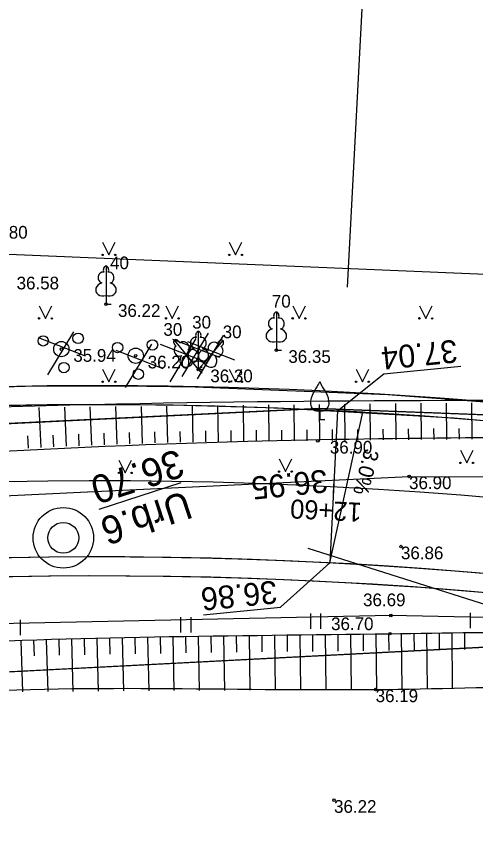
# Model space of a CAD drawing. Extents: x 469981 to 472086, y 246785 to 247785.
# Drawn here: x 470833.86 to 470851.96, y 247209.26 to 247241.9 of the extents above; entities that cross this region are included whole.
import ezdxf

# ---------------------------------------------------------------- set-up
doc = ezdxf.new("R2010")
doc.units = 0
for name, color, linetype in [('0_922', 7, 'Continuous'), ('0_Asfalta_mala', 7, 'Continuous'), ('0_Asfalta_Nomale', 7, 'Continuous'), ('0_Koki_certami', 7, 'Continuous'), ('0_Ruut_Braukt', 7, 'Continuous'), ('0_Ruut_nomale', 7, 'Continuous'), ('0_Urbumi5', 7, 'Continuous'), ('0_vertikals', 7, 'Continuous'), ('0_vertkals_cipari', 7, 'Continuous'), ('21', 7, 'Continuous'), ('5_patagas', 7, 'Continuous'), ('6_piketaza', 7, 'Continuous'), ('CELI_CMAL_####_####_#', 7, 'Continuous'), ('Default', 7, 'Continuous'), ('DREN_VADP_####_####_#', 7, 'Continuous'), ('RAMI_UZMR_####_####_#', 7, 'Continuous'), ('RELJ_AATZ_####_TKST_#', 7, 'Continuous'), ('RELJ_ELEM_####_####_#', 7, 'Continuous'), ('RELJ_NOGA_####_####_#', 7, 'Continuous'), ('RELJ_NOGL_####_####_#', 7, 'Continuous'), ('ROBZ_PROJ_####_####_#', 7, 'Continuous'), ('ROBZ_UZMR_####_####_#', 7, 'Continuous'), ('TERT_DIAM_####_TKST_#', 7, 'Continuous'), ('TERT_ELEM_####_####_#', 7, 'Continuous'), ('zogi', 7, 'Continuous')]:
    doc.layers.add(name, color=color, linetype=linetype)

# ---------------------------------------------------------------- blocks, each defined once
blk = doc.blocks.new('A$C03B17208')
at = {"layer": 'Default'}
blk.add_circle((1.418, 1.418), 0.723, dxfattribs=at)
at = {"layer": 'zogi'}
blk.add_circle((1.418, 1.418), 1.418, dxfattribs=at)

msp = doc.modelspace()

# ---------------------------------------------------------------- linework, layer by layer
at = {"layer": '0_922'}
msp.add_arc((470837.1, 247043.596), 180, 70.3373, 103.67202, dxfattribs=at)
at = {"layer": '0_Asfalta_mala'}
for radius in [183, 177]:
    msp.add_arc((470837.1, 247043.596), radius, 70.3373, 103.67202, dxfattribs=at)
at = {"layer": '0_Asfalta_Nomale'}
for radius, start in [(183.75, 79.82731), (176.25, 70.3373)]:
    msp.add_arc((470837.1, 247043.596), radius, start, 103.67202, dxfattribs=at)
at = {"layer": '0_Koki_certami'}
for p, q in [((470836.111, 247229.475), (470835.083, 247227.772)), ((470841.411, 247229.414), (470840.382, 247227.711)), ((470842.009, 247229.32), (470840.98, 247227.616)), ((470836.574, 247228.512), (470834.72, 247229.234)), ((470839.176, 247228.977), (470838.147, 247227.274)), ((470840.93, 247229.207), (470839.902, 247227.503)), ((470841.874, 247228.451), (470840.02, 247229.173)), ((470842.472, 247228.356), (470840.618, 247229.078)), ((470839.639, 247228.013), (470837.785, 247228.736)), ((470841.393, 247228.243), (470839.539, 247228.965))]:
    msp.add_line(p, q, dxfattribs=at)
at = {"layer": '0_Ruut_Braukt'}
for radius in [183, 177]:
    msp.add_arc((470837.1, 247043.596), radius, 70.3373, 103.67202, dxfattribs=at)
at = {"layer": '0_Ruut_nomale'}
for points in [[(470829.387, 247227.185), (470834.194, 247227.323), (470838.036, 247227.344), (470840.901, 247227.307), (470848.504, 247226.992), (470853.37, 247226.625), (470856.655, 247226.303), (470862.687, 247225.556), (470869.555, 247224.458)], [(470869.98, 247223.618), (470864.374, 247224.552), (470859.593, 247225.209), (470856.316, 247225.585), (470852.732, 247225.927), (470851.104, 247226.06), (470844.162, 247226.46), (470840.457, 247226.566), (470838.246, 247226.593), (470834.465, 247226.577), (470829.479, 247226.438)]]:
    msp.add_lwpolyline(points, dxfattribs=at)
for radius, start in [(177, 72.7764), (176.25, 72.74503)]:
    msp.add_arc((470837.1, 247043.596), radius, start, 103.67202, dxfattribs=at)
at = {"layer": '0_Urbumi5'}
msp.add_lwpolyline([(470840.342, 247223.521), (470837.104, 247222.461)], dxfattribs=at)
at = {"layer": '0_vertikals'}
for p, q in [((470848.346, 247227.807), (470851.378, 247228.112)), ((470846.522, 247226.354), (470848.346, 247227.807)), ((470846.213, 247220.362), (470844.268, 247218.614)), ((470841.236, 247218.31), (470844.268, 247218.614))]:
    msp.add_line(p, q, dxfattribs=at)
msp.add_lwpolyline([(470846.213, 247220.362), (470847.52, 247226.3), (470846.522, 247226.354)], close=True, dxfattribs=at)
at = {"layer": '21'}
msp.add_arc((470837.1, 247043.596), 180, 70.3373, 103.67202, dxfattribs=at)
at = {"layer": '5_patagas'}
msp.add_lwpolyline([(470846.918, 247231.234), (470847.963, 247251.207)], dxfattribs=at)
at = {"layer": '6_piketaza'}
msp.add_lwpolyline([(470846.354, 247223.108), (470846.38, 247223.607)], dxfattribs=at)
at = {"layer": 'CELI_CMAL_####_####_#'}
for points in [[(470678.613, 247193.526), (470707.455, 247200.791), (470732.512, 247206.741), (470762.073, 247213.437), (470788.208, 247218.626), (470817.367, 247222.191), (470831.408, 247222.915), (470849.341, 247223.769), (470861.754, 247223.708), (470867.949, 247223.336), (470870.754, 247224.045), (470872.402, 247225.837), (470874.431, 247230.012), (470874.14, 247233.92), (470872.817, 247237.597), (470871.759, 247240.057)], [(470881.196, 247215.092), (470867.979, 247217.363), (470861.696, 247218.004), (470848.617, 247218.285), (470830.624, 247217.903), (470817.243, 247216.917), (470789.541, 247213.218), (470761.584, 247207.361), (470733.919, 247200.757), (470708.074, 247194.55), (470680.531, 247188.015)]]:
    msp.add_lwpolyline(points, dxfattribs=at)
at = {"layer": 'DREN_VADP_####_####_#'}
msp.add_lwpolyline([(470845.346, 247220.939), (470990.896, 247174.789)], dxfattribs=at)
at = {"layer": 'RAMI_UZMR_####_####_#'}
msp.add_lwpolyline([(470560.64, 247175.144), (470793.366, 247232.231), (470822.25, 247233), (470855.497, 247231.608), (470869.75, 247235.5), (470872.288, 247238.827), (470875.523, 247240.24), (470882.387, 247236.327), (470885.36, 247235.904), (470900.348, 247222.872), (470947.872, 247208.875), (470978.25, 247197.629), (470994.287, 247200.731), (471010.572, 247199.465), (471044.448, 247201.846)], dxfattribs=at)
at = {"layer": 'RELJ_ELEM_####_####_#'}
for centre in [(470837.387, 247230.558), (470835.625, 247228.788), (470844.105, 247228.745), (470838.559, 247228.527), (470841.028, 247227.982), (470845.743, 247225.169), (470849.34, 247223.769), (470849.02, 247221.003), (470848.617, 247218.285), (470848.586, 247217.569), (470848.022, 247215.369), (470846.381, 247211.006)]:
    msp.add_circle(centre, 0.05, dxfattribs=at)
at = {"layer": 'RELJ_NOGA_####_####_#'}
for p, q in [((470834.83, 247224.909), (470834.753, 247226.485)), ((470835.829, 247224.957), (470835.76, 247226.496)), ((470836.828, 247225), (470836.766, 247226.507)), ((470837.827, 247225.039), (470837.774, 247226.519)), ((470838.826, 247225.072), (470838.782, 247226.53)), ((470839.826, 247225.101), (470839.789, 247226.541)), ((470840.826, 247225.124), (470840.797, 247226.552)), ((470841.826, 247225.143), (470841.803, 247226.563)), ((470842.825, 247225.155), (470842.811, 247226.574)), ((470843.825, 247225.164), (470843.813, 247226.585)), ((470844.825, 247225.173), (470844.813, 247226.596)), ((470845.825, 247225.182), (470845.812, 247226.607)), ((470846.825, 247225.191), (470846.812, 247226.618)), ((470847.825, 247225.2), (470847.812, 247226.629)), ((470848.825, 247225.21), (470848.812, 247226.641)), ((470849.825, 247225.219), (470849.812, 247226.652)), ((470850.825, 247225.228), (470850.812, 247226.663)), ((470851.825, 247225.237), (470851.812, 247226.674)), ((470835.329, 247224.934), (470835.307, 247225.401)), ((470836.328, 247224.979), (470836.309, 247225.436)), ((470837.327, 247225.02), (470837.31, 247225.468)), ((470838.327, 247225.056), (470838.312, 247225.496)), ((470839.326, 247225.087), (470839.314, 247225.522)), ((470840.326, 247225.113), (470840.316, 247225.543)), ((470841.326, 247225.134), (470841.318, 247225.561)), ((470842.325, 247225.15), (470842.32, 247225.575)), ((470843.325, 247225.16), (470843.322, 247225.586)), ((470844.325, 247225.169), (470844.322, 247225.596)), ((470845.325, 247225.178), (470845.321, 247225.605)), ((470846.325, 247225.187), (470846.321, 247225.615)), ((470847.325, 247225.196), (470847.321, 247225.624)), ((470848.325, 247225.205), (470848.321, 247225.634)), ((470849.325, 247225.214), (470849.321, 247225.644)), ((470850.325, 247225.223), (470850.321, 247225.653)), ((470851.325, 247225.232), (470851.321, 247225.663)), ((470834.33, 247224.884), (470834.306, 247225.363)), ((470847.527, 247217.553), (470847.536, 247216.897)), ((470847.527, 247217.553), (470847.536, 247216.897)), ((470848.027, 247217.561), (470848.059, 247215.369)), ((470848.027, 247217.561), (470848.059, 247215.369)), ((470848.527, 247217.568), (470848.536, 247216.91)), ((470848.527, 247217.568), (470848.536, 247216.91)), ((470849.026, 247217.575), (470849.056, 247215.378)), ((470849.026, 247217.575), (470849.056, 247215.378)), ((470849.526, 247217.582), (470849.535, 247216.922)), ((470849.526, 247217.582), (470849.535, 247216.922)), ((470850.026, 247217.588), (470850.051, 247215.386)), ((470850.026, 247217.588), (470850.051, 247215.386)), ((470850.526, 247217.593), (470850.532, 247216.932)), ((470850.526, 247217.593), (470850.532, 247216.932)), ((470851.026, 247217.597), (470851.044, 247215.394)), ((470851.026, 247217.597), (470851.044, 247215.394)), ((470851.526, 247217.601), (470851.53, 247216.94)), ((470851.526, 247217.601), (470851.53, 247216.94)), ((470834.029, 247217.29), (470834.092, 247215.27)), ((470834.029, 247217.29), (470834.092, 247215.27)), ((470834.529, 247217.305), (470834.547, 247216.697)), ((470834.529, 247217.305), (470834.547, 247216.697)), ((470835.029, 247217.32), (470835.087, 247215.283)), ((470835.029, 247217.32), (470835.087, 247215.283)), ((470835.529, 247217.334), (470835.545, 247216.72)), ((470835.529, 247217.334), (470835.545, 247216.72)), ((470836.029, 247217.347), (470836.082, 247215.293)), ((470836.029, 247217.347), (470836.082, 247215.293)), ((470836.528, 247217.359), (470836.543, 247216.741)), ((470836.528, 247217.359), (470836.543, 247216.741)), ((470837.028, 247217.371), (470837.079, 247215.303)), ((470837.028, 247217.371), (470837.079, 247215.303)), ((470837.528, 247217.383), (470837.542, 247216.76)), ((470837.528, 247217.383), (470837.542, 247216.76)), ((470838.028, 247217.394), (470838.073, 247215.31)), ((470838.028, 247217.394), (470838.073, 247215.31)), ((470838.528, 247217.405), (470838.541, 247216.778)), ((470838.528, 247217.405), (470838.541, 247216.778)), ((470839.028, 247217.415), (470839.071, 247215.317)), ((470839.028, 247217.415), (470839.071, 247215.317)), ((470839.528, 247217.425), (470839.54, 247216.794)), ((470839.528, 247217.425), (470839.54, 247216.794)), ((470840.028, 247217.434), (470840.066, 247215.323)), ((470840.028, 247217.434), (470840.066, 247215.323)), ((470840.527, 247217.444), (470840.539, 247216.808)), ((470840.527, 247217.444), (470840.539, 247216.808)), ((470841.027, 247217.453), (470841.064, 247215.328)), ((470841.027, 247217.453), (470841.064, 247215.328)), ((470841.527, 247217.461), (470841.538, 247216.822)), ((470841.527, 247217.461), (470841.538, 247216.822)), ((470842.027, 247217.47), (470842.062, 247215.333)), ((470842.027, 247217.47), (470842.062, 247215.333)), ((470842.527, 247217.478), (470842.538, 247216.835)), ((470842.527, 247217.478), (470842.538, 247216.835)), ((470843.027, 247217.486), (470843.06, 247215.338)), ((470843.027, 247217.486), (470843.06, 247215.338)), ((470843.527, 247217.493), (470843.537, 247216.848)), ((470843.527, 247217.493), (470843.537, 247216.848)), ((470844.027, 247217.501), (470844.06, 247215.343)), ((470844.027, 247217.501), (470844.06, 247215.343)), ((470844.527, 247217.509), (470844.537, 247216.86)), ((470844.527, 247217.509), (470844.537, 247216.86)), ((470845.027, 247217.516), (470845.059, 247215.349)), ((470845.027, 247217.516), (470845.059, 247215.349)), ((470845.527, 247217.523), (470845.537, 247216.872)), ((470845.527, 247217.523), (470845.537, 247216.872)), ((470846.027, 247217.531), (470846.059, 247215.355)), ((470846.027, 247217.531), (470846.059, 247215.355)), ((470846.527, 247217.538), (470846.536, 247216.884)), ((470846.527, 247217.538), (470846.536, 247216.884)), ((470847.027, 247217.546), (470847.059, 247215.361)), ((470847.027, 247217.546), (470847.059, 247215.361))]:
    msp.add_line(p, q, dxfattribs=at)
for points in [[(470606.183, 247176.676), (470630.141, 247182.622), (470654.6, 247188.654), (470677.992, 247194.648), (470707.339, 247201.373), (470732.104, 247207.628), (470762.069, 247214.507), (470787.98, 247219.522), (470817.319, 247223.525), (470842.975, 247225.157), (470861.302, 247225.322)], [(470443.762, 247118.331), (470443.88, 247120.814), (470444.471, 247122.233), (470445.96, 247123.747), (470447.74, 247124.344), (470466.701, 247130.323), (470490.205, 247137.037), (470509.522, 247142.633), (470536.42, 247149.583), (470558.637, 247154.955), (470585.403, 247162.504), (470607.875, 247168.231), (470633.412, 247175.414), (470656.062, 247180.759), (470680.788, 247187.471), (470708.074, 247193.923), (470734.191, 247200.317), (470761.697, 247206.456), (470789.773, 247212.754), (470817.257, 247216.179), (470830.019, 247217.144), (470848.586, 247217.569), (470861.752, 247217.476), (470881.066, 247214.264), (470905.336, 247205.96), (470932.738, 247196.11), (470958.906, 247187.141), (470978.102, 247181.086)]]:
    msp.add_spline(points, degree=3, dxfattribs=at)
at = {"layer": 'RELJ_NOGL_####_####_#'}
for points in [[(470606.139, 247178.172), (470629.32, 247183.824), (470654.592, 247190.289), (470677.819, 247195.89), (470706.841, 247202.594), (470731.579, 247208.797), (470762.066, 247216.088), (470787.493, 247220.75), (470816.99, 247225.543), (470831.338, 247226.448), (470860.897, 247226.774)], [(470444.636, 247118.184), (470444.802, 247120.028), (470444.991, 247120.926), (470445.558, 247121.73), (470446.408, 247122.251), (470448.872, 247122.621), (470466.486, 247128.526), (470490.665, 247135.792), (470509.603, 247140.94), (470537.55, 247147.945), (470558.966, 247153.542), (470586.086, 247160.934), (470607.922, 247166.842), (470634.241, 247173.648), (470681.28, 247185.658), (470708.292, 247192.117), (470734.878, 247198.699), (470761.457, 247204.922), (470790.498, 247211.068), (470817.148, 247213.701), (470830.618, 247215.209), (470848.022, 247215.369), (470862.099, 247215.472), (470880.883, 247212.412), (470904.425, 247203.826), (470932.21, 247193.701), (470958.298, 247186.024), (470977.689, 247180.167)]]:
    msp.add_spline(points, degree=3, dxfattribs=at)
at = {"layer": 'ROBZ_PROJ_####_####_#'}
for points in [[(470613.752, 247179.765), (470688.303, 247197.106), (470783.692, 247219.293), (470809.088, 247224.67), (470845.751, 247226.447), (470876.169, 247225.296), (470921.641, 247209.731), (470967.353, 247194.084), (470989.48, 247188.802), (471001.509, 247189.266), (471050.609, 247195.379), (471093.674, 247200.298), (471124.72, 247213.54), (471341.261, 247348.2), (471524.883, 247464.852)], [(471398.351, 247372.094), (471346.741, 247338.478), (471133.176, 247205.05), (471108.425, 247194.786), (471087.339, 247189.709), (471023.306, 247181.157), (470962.604, 247185.245), (470905.63, 247205.857), (470878.75, 247214.454), (470852.344, 247217.039), (470815.743, 247215.147), (470778.583, 247209.26), (470718.669, 247194.633), (470636.973, 247175.147), (470468.364, 247124.23), (470431.624, 247112.202), (470396.219, 247097.502), (470371.503, 247083.47), (470275.956, 246992.729), (470152.342, 246907.761), (470066.737, 246851.23)], [(470900.878, 247270.342), (470921.641, 247209.731), (470876.169, 247225.296), (470845.751, 247226.447), (470809.088, 247224.67), (470797.907, 247259.877)]]:
    msp.add_lwpolyline(points, dxfattribs=at)
at = {"layer": 'ROBZ_UZMR_####_####_#'}
msp.add_lwpolyline([(470722.834, 247152.788), (470718.669, 247194.633), (470778.583, 247209.26), (470815.743, 247215.147), (470852.344, 247217.039), (470878.75, 247214.454), (470905.63, 247205.857), (470962.604, 247185.245), (470963.67, 247151.03)], dxfattribs=at)
at = {"layer": 'TERT_ELEM_####_####_#'}
for p, q in [((470837.25, 247233), (470837.5, 247232.5)), ((470837.5, 247232.5), (470837.75, 247233)), ((470842.25, 247233), (470842.5, 247232.5)), ((470842.5, 247232.5), (470842.75, 247233)), ((470837.387, 247230.905), (470837.387, 247230.558)), ((470834.75, 247230.5), (470835, 247230)), ((470835, 247230), (470835.25, 247230.5)), ((470837.387, 247230.558), (470837.587, 247230.558)), ((470839.75, 247230.5), (470840, 247230)), ((470840, 247230), (470840.25, 247230.5)), ((470844.75, 247230.5), (470845, 247230)), ((470845, 247230), (470845.25, 247230.5)), ((470849.75, 247230.5), (470850, 247230)), ((470850, 247230), (470850.25, 247230.5)), ((470844.105, 247229.092), (470844.105, 247228.745)), ((470844.105, 247228.745), (470844.305, 247228.745)), ((470841.028, 247228.329), (470841.028, 247227.982)), ((470837.25, 247228), (470837.5, 247227.5)), ((470837.5, 247227.5), (470837.75, 247228)), ((470840.809, 247228.251), (470841.028, 247227.982)), ((470841.253, 247228.246), (470841.028, 247227.982)), ((470841.028, 247227.982), (470841.183, 247228.108)), ((470842.25, 247228), (470842.5, 247227.5)), ((470842.5, 247227.5), (470842.75, 247228)), ((470847.25, 247228), (470847.5, 247227.5)), ((470847.5, 247227.5), (470847.75, 247228)), ((470841.028, 247227.982), (470841.228, 247227.982)), ((470841.028, 247227.982), (470841.18, 247227.852)), ((470845.817, 247226.36), (470845.817, 247226.008)), ((470845.817, 247226.008), (470846.017, 247226.008)), ((470851.364, 247224.8), (470851.614, 247224.3)), ((470851.614, 247224.3), (470851.864, 247224.8)), ((470837.898, 247224.408), (470838.148, 247223.908)), ((470838.148, 247223.908), (470838.398, 247224.408)), ((470844.215, 247224.457), (470844.465, 247223.957)), ((470844.465, 247223.957), (470844.715, 247224.457)), ((470840.341, 247217.618), (470840.341, 247218.218)), ((470840.741, 247217.618), (470840.741, 247218.218)), ((470845.462, 247217.758), (470845.462, 247218.358)), ((470845.862, 247217.758), (470845.862, 247218.358)), ((470851.757, 247217.786), (470851.757, 247218.386)), ((470834.008, 247217.509), (470834.008, 247218.109))]:
    msp.add_line(p, q, dxfattribs=at)
for points in [[(470837.387, 247232.058), (470837.387, 247230.905)], [(470837.477, 247231.826), (470837.476, 247231.827)], [(470844.105, 247230.245), (470844.105, 247229.092)], [(470844.195, 247230.013), (470844.194, 247230.014)], [(470841.028, 247229.482), (470841.028, 247228.329)], [(470840.081, 247229.146), (470840.809, 247228.251)], [(470840.298, 247229.022), (470840.296, 247229.022)], [(470841.118, 247229.25), (470841.117, 247229.251)], [(470842, 247229.125), (470841.253, 247228.246)], [(470841.917, 247228.89), (470841.917, 247228.891)]]:
    msp.add_lwpolyline(points, dxfattribs=at)
for centre, radius in [((470837.25, 247232.5), 0.028), ((470837.75, 247232.5), 0.0263), ((470842.25, 247232.5), 0.028), ((470842.75, 247232.5), 0.0263), ((470834.75, 247230), 0.028), ((470835.25, 247230), 0.0263), ((470839.75, 247230), 0.028), ((470840.25, 247230), 0.0263), ((470844.75, 247230), 0.028), ((470845.25, 247230), 0.0263), ((470849.75, 247230), 0.028), ((470850.25, 247230), 0.0263), ((470834.911, 247229.112), 0.204), ((470836.286, 247229.213), 0.207), ((470835.625, 247228.788), 0.301), ((470837.845, 247228.851), 0.204), ((470839.22, 247228.952), 0.207), ((470838.559, 247228.527), 0.301), ((470835.728, 247228.06), 0.205), ((470838.662, 247227.799), 0.205), ((470837.25, 247227.5), 0.028), ((470837.75, 247227.5), 0.0263), ((470842.25, 247227.5), 0.028), ((470842.75, 247227.5), 0.0263), ((470847.25, 247227.5), 0.028), ((470847.75, 247227.5), 0.0263), ((470851.364, 247224.3), 0.028), ((470851.864, 247224.3), 0.0263), ((470837.898, 247223.908), 0.028), ((470838.398, 247223.908), 0.0263), ((470844.214, 247223.957), 0.028), ((470844.714, 247223.957), 0.0263)]:
    msp.add_circle(centre, radius, dxfattribs=at)
for centre, radius, start, end in [((470858.442, 247219.612), 14.88, 148.4844, 149.9901), ((470845.4, 247227.646), 0.439, 324.3837, 341.712), ((470846.235, 247227.646), 0.439, 198.288, 215.6163), ((470833.193, 247219.612), 14.88, 30.0099, 31.5156), ((470846.342, 247226.633), 0.89, 151.757, 179.9138), ((470845.293, 247226.633), 0.89, 0.0862, 28.243), ((470845.741, 247226.639), 0.29, 181.0782, 285.2823), ((470845.894, 247226.639), 0.29, 254.7177, 358.9218)]:
    msp.add_arc(centre, radius, start, end, dxfattribs=at)
for centre, major_axis, ratio, start_param, end_param in [((470837.387, 247231.908), (0, -0.15), 0.707107, 3.14537, 5.287485), ((470837.387, 247231.908), (0, -0.15), 0.707107, 0.995701, 3.137816), ((470837.259, 247231.613), (-0.039, -0.212), 0.861323, 3.141593, 6.283185), ((470837.515, 247231.613), (0.039, -0.212), 0.861323, 0, 3.141593), ((470837.297, 247231.151), (0.307, 0.095), 0.814445, 1.570796, 4.752015), ((470837.477, 247231.151), (-0.307, 0.095), 0.814445, 1.531171, 4.712389), ((470843.977, 247229.8), (-0.039, -0.212), 0.861323, 3.141593, 6.283185), ((470844.105, 247230.095), (0, -0.15), 0.707107, 3.14537, 5.287485), ((470844.105, 247230.095), (0, -0.15), 0.707107, 0.995701, 3.137816), ((470844.233, 247229.8), (0.039, -0.212), 0.861323, 0, 3.141593), ((470841.028, 247229.332), (0, -0.15), 0.707107, 3.14537, 5.287485), ((470841.028, 247229.332), (0, -0.15), 0.707107, 0.995701, 3.137816), ((470844.015, 247229.338), (0.307, 0.095), 0.814445, 1.570796, 4.752015), ((470844.195, 247229.338), (-0.307, 0.095), 0.814445, 1.531171, 4.712389), ((470840.176, 247229.03), (0.095, -0.116), 0.707107, 3.14537, 5.287485), ((470840.176, 247229.029), (0.095, -0.116), 0.707107, 0.995701, 3.137816), ((470840.462, 247228.882), (0.164, -0.14), 0.861323, 0, 3.141593), ((470840.9, 247229.037), (-0.039, -0.212), 0.861323, 3.141593, 6.283185), ((470841.156, 247229.037), (0.039, -0.212), 0.861323, 0, 3.141593), ((470841.614, 247228.869), (-0.167, -0.137), 0.861323, 3.141593, 6.283185), ((470841.903, 247229.01), (-0.097, -0.114), 0.707107, 3.14537, 5.287485), ((470841.902, 247229.011), (-0.097, -0.114), 0.707107, 0.995701, 3.137816), ((470840.263, 247228.72), (0.104, -0.189), 0.861323, 3.141593, 6.283185), ((470840.938, 247228.575), (0.307, 0.095), 0.814445, 1.570796, 4.752015), ((470840.723, 247228.498), (-0.298, -0.12), 0.814445, 1.531171, 4.712389), ((470841.344, 247228.492), (0.295, -0.126), 0.814445, 1.570796, 4.752015), ((470841.118, 247228.575), (-0.307, 0.095), 0.814445, 1.531171, 4.712389), ((470841.809, 247228.703), (-0.108, -0.187), 0.861323, 0, 3.141593), ((470840.584, 247228.385), (0.178, 0.267), 0.814445, 1.570796, 4.752015), ((470841.48, 247228.376), (-0.172, 0.271), 0.814445, 1.531171, 4.712389)]:
    msp.add_ellipse(centre, major_axis=major_axis, ratio=ratio, start_param=start_param, end_param=end_param, dxfattribs=at)

# ---------------------------------------------------------------- block references
at = {"layer": '0_Urbumi5', "xscale": 0.8410063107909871, "yscale": 0.8410063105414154, "rotation": 16.26779999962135}
msp.add_blockref('A$C03B17208', (470834.892, 247219.87), dxfattribs=at)

# ---------------------------------------------------------------- texts
at = {"layer": '0_Urbumi5'}
for s, p in [('36.70', (470840.224, 247224.862)), ('Urb.6', (470840.535, 247223.22))]:
    msp.add_text(s, height=1.11, rotation=198.1228, dxfattribs=at).set_placement(p)
at = {"layer": '0_vertkals_cipari'}
for s, height, rotation, p in [('37.04', 0.9, 185.7316, (470851.201, 247229.165)), ('3.0%', 0.5993, 255.1895, (470847.59, 247224.897)), ('36.95', 0.9, 185.7316, (470846.08, 247224.045)), ('36.86', 0.9, 185.7316, (470844.091, 247219.668))]:
    msp.add_text(s, height=height, rotation=rotation, dxfattribs=at).set_placement(p)
at = {"layer": '6_piketaza'}
msp.add_text('12+60', height=0.75, rotation=177.0488, dxfattribs=at).set_placement((470847.487, 247222.724))
at = {"layer": 'RELJ_AATZ_####_TKST_#'}
for s, p in [('36.58', (470833.861, 247231.143)), ('36.22', (470837.86, 247230.058)), ('35.94', (470836.098, 247228.288)), ('36.35', (470844.579, 247228.245)), ('36.20', (470839.032, 247228.027)), ('36.30', (470841.501, 247227.482)), ('36.90', (470846.216, 247224.669)), ('36.90', (470849.34, 247223.269)), ('36.86', (470849.02, 247220.503)), ('36.69', (470847.526, 247218.653)), ('36.70', (470846.264, 247217.709)), ('36.19', (470848.022, 247214.869)), ('36.22', (470846.381, 247210.506))]:
    msp.add_text(s, height=0.5, dxfattribs=at).set_placement(p)
at = {"layer": 'TERT_DIAM_####_TKST_#'}
for s, p in [('80', (470833.553, 247233.144)), ('40', (470837.547, 247231.938)), ('70', (470843.928, 247230.424)), ('30', (470840.785, 247229.596)), ('30', (470839.65, 247229.313)), ('30', (470841.99, 247229.218))]:
    msp.add_text(s, height=0.5, dxfattribs=at).set_placement(p)

doc.saveas('drawing.dxf')
